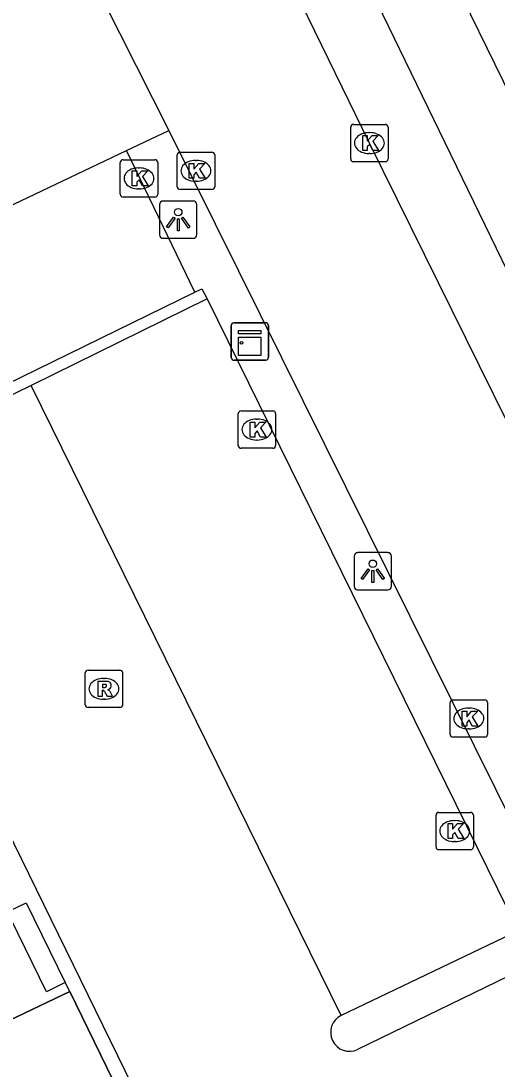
# Model space of a CAD drawing. Extents: x 160457 to 162082, y 388340 to 389736.
# Drawn here: x 161082.2 to 161094.93, y 388865.26 to 388893.3 of the extents above; entities that cross this region are included whole.
import ezdxf

# ---------------------------------------------------------------- set-up
doc = ezdxf.new("R2010")
doc.units = 0
for name, color, linetype in [('IMGEO_Kast', 7, 'Continuous'), ('IMGEO_Kolk', 7, 'Continuous'), ('IMGEO_Lichtpunt', 7, 'Continuous'), ('IMGEO_Muur', 7, 'Continuous'), ('IMGEO_Pand', 7, 'Continuous'), ('IMGEO_Pand_overbouw', 7, 'Continuous'), ('IMGEO_Parkeervlak_open', 7, 'Continuous'), ('IMGEO_Rijbaan_lokaal_open', 7, 'Continuous'), ('IMGEO_Rioolput', 7, 'Continuous'), ('IMGEO_Voetpad_open', 7, 'Continuous')]:
    doc.layers.add(name, color=color, linetype=linetype)

msp = doc.modelspace()

# ---------------------------------------------------------------- linework, layer by layer
at = {"layer": 'IMGEO_Kast'}
for p, q in [((161087.82, 388884.301), (161087.82, 388885.142)), ((161087.82, 388885.142), (161087.82, 388884.301)), ((161087.895, 388885.226), (161088.736, 388885.226)), ((161088.736, 388885.226), (161087.895, 388885.226)), ((161088.82, 388885.151), (161088.82, 388884.31)), ((161088.82, 388884.31), (161088.82, 388885.151)), ((161088.745, 388884.226), (161087.904, 388884.226)), ((161087.904, 388884.226), (161088.745, 388884.226))]:
    msp.add_line(p, q, dxfattribs=at)
for points in [[(161088.015, 388885.016), (161088.615, 388885.016), (161088.615, 388884.931), (161088.015, 388884.931), (161088.015, 388885.016)], [(161088.015, 388884.841), (161088.615, 388884.841), (161088.615, 388884.352), (161088.015, 388884.352), (161088.015, 388884.841)]]:
    msp.add_lwpolyline(points, dxfattribs=at)
msp.add_circle((161088.099, 388884.69), 0.0377, dxfattribs=at)
for centre, start, end in [((161087.898, 388885.148), 92.4484, 184.2845), ((161087.898, 388885.148), 92.4484, 184.2845), ((161088.742, 388885.148), 2.4484, 94.2845), ((161088.742, 388885.148), 2.4484, 94.2845), ((161087.898, 388884.304), 182.4484, 274.2845), ((161087.898, 388884.304), 182.4484, 274.2845), ((161088.742, 388884.304), 272.4484, 4.2845), ((161088.742, 388884.304), 272.4484, 4.2845)]:
    msp.add_arc(centre, 0.0779, start, end, dxfattribs=at)
at = {"layer": 'IMGEO_Kolk'}
for p, q in [((161091.019, 388889.608), (161091.019, 388890.46)), ((161091.094, 388890.534), (161091.946, 388890.534)), ((161092.02, 388890.46), (161092.02, 388889.608)), ((161091.507, 388890.314), (161091.532, 388890.314)), ((161086.38, 388888.864), (161086.38, 388889.716)), ((161086.455, 388889.79), (161087.307, 388889.79)), ((161087.381, 388889.716), (161087.381, 388888.864)), ((161091.53, 388889.754), (161091.505, 388889.754)), ((161084.856, 388888.662), (161084.856, 388889.514)), ((161084.931, 388889.588), (161085.783, 388889.588)), ((161085.344, 388889.368), (161085.369, 388889.368)), ((161085.857, 388889.514), (161085.857, 388888.662)), ((161086.868, 388889.57), (161086.893, 388889.57)), ((161091.946, 388889.534), (161091.094, 388889.534)), ((161085.367, 388888.808), (161085.342, 388888.808)), ((161087.307, 388888.79), (161086.455, 388888.79)), ((161086.891, 388889.01), (161086.866, 388889.01)), ((161085.783, 388888.588), (161084.931, 388888.588)), ((161088.011, 388881.944), (161088.011, 388882.796)), ((161088.086, 388882.87), (161088.938, 388882.87)), ((161088.499, 388882.65), (161088.524, 388882.65)), ((161089.012, 388882.796), (161089.012, 388881.944)), ((161088.522, 388882.09), (161088.497, 388882.09)), ((161088.938, 388881.87), (161088.086, 388881.87)), ((161093.678, 388874.214), (161093.678, 388875.066)), ((161093.753, 388875.14), (161094.605, 388875.14)), ((161094.679, 388875.066), (161094.679, 388874.214)), ((161094.166, 388874.92), (161094.191, 388874.92)), ((161094.189, 388874.36), (161094.164, 388874.36)), ((161094.605, 388874.14), (161093.753, 388874.14)), ((161093.301, 388871.204), (161093.301, 388872.056)), ((161093.376, 388872.13), (161094.228, 388872.13)), ((161094.302, 388872.056), (161094.302, 388871.204)), ((161093.789, 388871.91), (161093.814, 388871.91)), ((161094.228, 388871.13), (161093.376, 388871.13)), ((161093.812, 388871.35), (161093.787, 388871.35))]:
    msp.add_line(p, q, dxfattribs=at)
for points in [[(161091.019, 388889.608), (161091.019, 388890.46)], [(161091.094, 388890.534), (161091.946, 388890.534)], [(161092.02, 388890.46), (161092.02, 388889.608)], [(161091.34, 388890.234), (161091.463, 388890.234), (161091.463, 388890.083), (161091.593, 388890.234), (161091.757, 388890.234), (161091.611, 388890.083), (161091.764, 388889.834), (161091.612, 388889.834), (161091.527, 388889.998), (161091.463, 388889.931), (161091.463, 388889.834), (161091.34, 388889.834), (161091.34, 388890.234)], [(161086.38, 388888.864), (161086.38, 388889.716)], [(161086.455, 388889.79), (161087.307, 388889.79)], [(161087.381, 388889.716), (161087.381, 388888.864)], [(161084.856, 388888.662), (161084.856, 388889.514)], [(161084.931, 388889.588), (161085.783, 388889.588)], [(161085.857, 388889.514), (161085.857, 388888.662)], [(161086.701, 388889.49), (161086.824, 388889.49), (161086.824, 388889.339), (161086.954, 388889.49), (161087.118, 388889.49), (161086.972, 388889.339), (161087.125, 388889.09), (161086.973, 388889.09), (161086.888, 388889.254), (161086.824, 388889.187), (161086.824, 388889.09), (161086.701, 388889.09), (161086.701, 388889.49)], [(161091.946, 388889.534), (161091.094, 388889.534)], [(161085.177, 388889.288), (161085.3, 388889.288), (161085.3, 388889.137), (161085.43, 388889.288), (161085.594, 388889.288), (161085.448, 388889.137), (161085.601, 388888.888), (161085.449, 388888.888), (161085.364, 388889.052), (161085.3, 388888.985), (161085.3, 388888.888), (161085.177, 388888.888), (161085.177, 388889.288)], [(161087.307, 388888.79), (161086.455, 388888.79)], [(161085.783, 388888.588), (161084.931, 388888.588)], [(161088.011, 388881.944), (161088.011, 388882.796)], [(161088.086, 388882.87), (161088.938, 388882.87)], [(161089.012, 388882.796), (161089.012, 388881.944)], [(161088.332, 388882.57), (161088.455, 388882.57), (161088.455, 388882.419), (161088.585, 388882.57), (161088.749, 388882.57), (161088.603, 388882.419), (161088.756, 388882.17), (161088.604, 388882.17), (161088.519, 388882.334), (161088.455, 388882.267), (161088.455, 388882.17), (161088.332, 388882.17), (161088.332, 388882.57)], [(161088.938, 388881.87), (161088.086, 388881.87)], [(161093.678, 388874.214), (161093.678, 388875.066)], [(161093.753, 388875.14), (161094.605, 388875.14)], [(161094.679, 388875.066), (161094.679, 388874.214)], [(161093.999, 388874.84), (161094.122, 388874.84), (161094.122, 388874.689), (161094.252, 388874.84), (161094.416, 388874.84), (161094.27, 388874.689), (161094.423, 388874.44), (161094.271, 388874.44), (161094.186, 388874.604), (161094.122, 388874.537), (161094.122, 388874.44), (161093.999, 388874.44), (161093.999, 388874.84)], [(161094.605, 388874.14), (161093.753, 388874.14)], [(161093.301, 388871.204), (161093.301, 388872.056)], [(161093.376, 388872.13), (161094.228, 388872.13)], [(161094.302, 388872.056), (161094.302, 388871.204)], [(161093.622, 388871.83), (161093.745, 388871.83), (161093.745, 388871.679), (161093.875, 388871.83), (161094.039, 388871.83), (161093.893, 388871.679), (161094.046, 388871.43), (161093.894, 388871.43), (161093.809, 388871.594), (161093.745, 388871.527), (161093.745, 388871.43), (161093.622, 388871.43), (161093.622, 388871.83)], [(161094.228, 388871.13), (161093.376, 388871.13)]]:
    msp.add_lwpolyline(points, dxfattribs=at)
for centre, start, end in [((161091.096, 388890.458), 91.552, 178.448), ((161091.096, 388890.458), 91.552, 178.448), ((161091.944, 388890.458), 1.552, 88.448), ((161091.944, 388890.458), 1.552, 88.448), ((161086.457, 388889.714), 91.552, 178.448), ((161086.457, 388889.714), 91.552, 178.448), ((161087.305, 388889.714), 1.552, 88.448), ((161087.305, 388889.714), 1.552, 88.448), ((161091.096, 388889.61), 181.552, 268.448), ((161091.096, 388889.61), 181.552, 268.448), ((161091.944, 388889.61), 271.552, 358.448), ((161091.944, 388889.61), 271.552, 358.448), ((161084.933, 388889.512), 91.552, 178.448), ((161084.933, 388889.512), 91.552, 178.448), ((161085.781, 388889.512), 1.552, 88.448), ((161085.781, 388889.512), 1.552, 88.448), ((161086.457, 388888.866), 181.552, 268.448), ((161086.457, 388888.866), 181.552, 268.448), ((161087.305, 388888.866), 271.552, 358.448), ((161087.305, 388888.866), 271.552, 358.448), ((161084.933, 388888.664), 181.552, 268.448), ((161084.933, 388888.664), 181.552, 268.448), ((161085.781, 388888.664), 271.552, 358.448), ((161085.781, 388888.664), 271.552, 358.448), ((161088.088, 388882.794), 91.552, 178.448), ((161088.088, 388882.794), 91.552, 178.448), ((161088.936, 388882.794), 1.552, 88.448), ((161088.936, 388882.794), 1.552, 88.448), ((161088.088, 388881.946), 181.552, 268.448), ((161088.088, 388881.946), 181.552, 268.448), ((161088.936, 388881.946), 271.552, 358.448), ((161088.936, 388881.946), 271.552, 358.448), ((161093.755, 388875.064), 91.552, 178.448), ((161093.755, 388875.064), 91.552, 178.448), ((161094.603, 388875.064), 1.552, 88.448), ((161094.603, 388875.064), 1.552, 88.448), ((161093.755, 388874.216), 181.552, 268.448), ((161093.755, 388874.216), 181.552, 268.448), ((161094.603, 388874.216), 271.552, 358.448), ((161094.603, 388874.216), 271.552, 358.448), ((161093.378, 388872.054), 91.552, 178.448), ((161093.378, 388872.054), 91.552, 178.448), ((161094.226, 388872.054), 1.552, 88.448), ((161094.226, 388872.054), 1.552, 88.448), ((161093.378, 388871.206), 181.552, 268.448), ((161093.378, 388871.206), 181.552, 268.448), ((161094.226, 388871.206), 271.552, 358.448), ((161094.226, 388871.206), 271.552, 358.448)]:
    msp.add_arc(centre, 0.0765, start, end, dxfattribs=at)
for centre, major_axis, ratio, start_param, end_param in [((161091.506, 388890.034), (-0.387, 0.002), 0.722429, 4.712389, 7.853982), ((161091.531, 388890.034), (-0.39, 0.002), 0.717154, 1.570796, 4.712389), ((161085.343, 388889.088), (-0.387, 0.002), 0.722429, 4.712389, 7.853982), ((161085.368, 388889.088), (-0.39, 0.002), 0.717154, 1.570796, 4.712389), ((161086.867, 388889.29), (-0.387, 0.002), 0.722429, 4.712389, 7.853982), ((161086.892, 388889.29), (-0.39, 0.002), 0.717154, 1.570796, 4.712389), ((161088.498, 388882.37), (-0.387, 0.002), 0.722429, 4.712389, 7.853982), ((161088.523, 388882.37), (-0.39, 0.002), 0.717154, 1.570796, 4.712389), ((161094.165, 388874.64), (-0.387, 0.002), 0.722429, 4.712389, 7.853982), ((161094.19, 388874.64), (-0.39, 0.002), 0.717154, 1.570796, 4.712389), ((161093.788, 388871.63), (-0.387, 0.002), 0.722429, 4.712389, 7.853982), ((161093.813, 388871.63), (-0.39, 0.002), 0.717154, 1.570796, 4.712389)]:
    msp.add_ellipse(centre, major_axis=major_axis, ratio=ratio, start_param=start_param, end_param=end_param, dxfattribs=at)
at = {"layer": 'IMGEO_Lichtpunt'}
for p, q in [((161086.81, 388888.483), (161086.002, 388888.483)), ((161086.81, 388888.483), (161086.002, 388888.483)), ((161085.908, 388888.388), (161085.908, 388887.581)), ((161085.908, 388888.388), (161085.908, 388887.581)), ((161086.904, 388887.581), (161086.904, 388888.388)), ((161086.904, 388887.581), (161086.904, 388888.388)), ((161086.002, 388887.487), (161086.81, 388887.487)), ((161086.002, 388887.487), (161086.81, 388887.487)), ((161091.111, 388878.982), (161091.111, 388878.175)), ((161091.111, 388878.982), (161091.111, 388878.175)), ((161092.013, 388879.077), (161091.205, 388879.077)), ((161092.013, 388879.077), (161091.205, 388879.077)), ((161092.107, 388878.175), (161092.107, 388878.982)), ((161092.107, 388878.175), (161092.107, 388878.982)), ((161091.205, 388878.081), (161092.013, 388878.081)), ((161091.205, 388878.081), (161092.013, 388878.081))]:
    msp.add_line(p, q, dxfattribs=at)
for points in [[(161086.282, 388888.052), (161086.321, 388888.024), (161086.133, 388887.762), (161086.095, 388887.789), (161086.282, 388888.052)], [(161086.384, 388888.004), (161086.431, 388888.004), (161086.431, 388887.682), (161086.384, 388887.682), (161086.384, 388888.004)], [(161086.494, 388888.024), (161086.532, 388888.051), (161086.719, 388887.789), (161086.68, 388887.761), (161086.494, 388888.024)], [(161091.485, 388878.646), (161091.524, 388878.618), (161091.336, 388878.356), (161091.298, 388878.383), (161091.485, 388878.646)], [(161091.587, 388878.598), (161091.634, 388878.598), (161091.634, 388878.276), (161091.587, 388878.276), (161091.587, 388878.598)], [(161091.697, 388878.618), (161091.735, 388878.645), (161091.922, 388878.383), (161091.883, 388878.355), (161091.697, 388878.618)]]:
    msp.add_lwpolyline(points, dxfattribs=at)
for centre in [(161086.407, 388888.186), (161091.61, 388878.78)]:
    msp.add_circle(centre, 0.0994, dxfattribs=at)
for centre, start, end in [((161086.002, 388888.388), 90, 180), ((161086.002, 388888.388), 90, 180), ((161086.81, 388888.388), 0, 90), ((161086.81, 388888.388), 0, 90), ((161086.002, 388887.581), 180, 270), ((161086.002, 388887.581), 180, 270), ((161086.81, 388887.581), 270, 0), ((161086.81, 388887.581), 270, 360), ((161091.205, 388878.982), 90, 180), ((161091.205, 388878.982), 90, 180), ((161092.013, 388878.982), 0, 90), ((161092.013, 388878.982), 0, 90), ((161091.205, 388878.175), 180, 270), ((161091.205, 388878.175), 180, 270), ((161092.013, 388878.175), 270, 0), ((161092.013, 388878.175), 270, 360)]:
    msp.add_arc(centre, 0.0946, start, end, dxfattribs=at)
at = {"layer": 'IMGEO_Muur'}
for points in [[(161071.313, 388878.446), (161076.749, 388881.104), (161086.849, 388886.042)], [(161086.849, 388886.042), (161087.042, 388886.136), (161087.184, 388885.864)], [(161087.184, 388885.864), (161082.469, 388883.552)], [(161082.469, 388883.552), (161077.256, 388880.995)]]:
    msp.add_lwpolyline(points, dxfattribs=at)
at = {"layer": 'IMGEO_Pand'}
for points in [[(161095.757, 388890.351), (161093.149, 388895.689)], [(161083.378, 388867.578), (161082.885, 388867.331), (161081.931, 388869.279)], [(161083.506, 388867.334), (161083.378, 388867.578)], [(161084.391, 388864.265), (161084.304, 388864.444), (161079.179, 388861.949), (161077.866, 388864.646), (161083.506, 388867.334)]]:
    msp.add_lwpolyline(points, dxfattribs=at)
at = {"layer": 'IMGEO_Pand_overbouw'}
msp.add_lwpolyline([(161083.506, 388867.334), (161077.866, 388864.646), (161079.179, 388861.949), (161084.304, 388864.444), (161084.391, 388864.265), (161084.485, 388864.071), (161084.98, 388864.315)], close=True, dxfattribs=at)
at = {"layer": 'IMGEO_Parkeervlak_open'}
for points in [[(161086.849, 388886.042), (161085.023, 388889.833)], [(161087.184, 388885.864), (161095.502, 388868.964)], [(161095.502, 388868.964), (161090.764, 388866.697)]]:
    msp.add_lwpolyline(points, dxfattribs=at)
at = {"layer": 'IMGEO_Rijbaan_lokaal_open'}
for points in [[(161097.019, 388878.812), (161096.308, 388880.335), (161091.519, 388890.034), (161088.6, 388896.027), (161086.939, 388899.524), (161086.153, 388901.081)], [(161083.103, 388896.411), (161086.153, 388890.371)], [(161085.023, 388889.833), (161086.153, 388890.371)], [(161086.153, 388890.371), (161088.014, 388886.618), (161096.61, 388869.291), (161096.668, 388869.169), (161096.743, 388869.041), (161096.773, 388868.98)], [(161068.844, 388882.13), (161085.023, 388889.833)], [(161090.764, 388866.697), (161082.469, 388883.552)], [(161077.256, 388880.995), (161100.006, 388834.482)], [(161081.84, 388869.465), (161082.337, 388869.707), (161083.378, 388867.578)], [(161095.86, 388868.051), (161091.205, 388865.787)], [(161083.506, 388867.334), (161084.98, 388864.315), (161084.485, 388864.071)]]:
    msp.add_lwpolyline(points, dxfattribs=at)
msp.add_arc((161090.989, 388866.244), 0.506, 116.4409, 295.2701, dxfattribs=at)
at = {"layer": 'IMGEO_Rioolput'}
for p, q in [((161083.994, 388875.934), (161084.846, 388875.934)), ((161083.919, 388875.008), (161083.919, 388875.86)), ((161084.407, 388875.714), (161084.432, 388875.714)), ((161084.92, 388875.86), (161084.92, 388875.008)), ((161084.43, 388875.154), (161084.405, 388875.154)), ((161084.846, 388874.934), (161083.994, 388874.934))]:
    msp.add_line(p, q, dxfattribs=at)
for points in [[(161083.994, 388875.934), (161084.846, 388875.934)], [(161083.919, 388875.008), (161083.919, 388875.86)], [(161084.508, 388875.632), (161084.256, 388875.634), (161084.256, 388875.234)], [(161084.92, 388875.86), (161084.92, 388875.008)], [(161084.256, 388875.234), (161084.38, 388875.234), (161084.38, 388875.396), (161084.391, 388875.396)], [(161084.434, 388875.553), (161084.38, 388875.553), (161084.38, 388875.472)], [(161084.38, 388875.472), (161084.432, 388875.472)], [(161084.438, 388875.367), (161084.509, 388875.234), (161084.649, 388875.234), (161084.584, 388875.36)], [(161084.846, 388874.934), (161083.994, 388874.934)]]:
    msp.add_lwpolyline(points, dxfattribs=at)
for centre, radius, start, end in [((161083.996, 388875.858), 0.0765, 91.552, 178.448), ((161083.996, 388875.858), 0.0765, 91.552, 178.448), ((161084.844, 388875.858), 0.0765, 1.552, 88.448), ((161084.844, 388875.858), 0.0765, 1.552, 88.448), ((161084.507, 388875.522), 0.109, 350.3612, 89.416), ((161084.39, 388875.343), 0.0533, 26.0293, 88.6989), ((161084.416, 388875.661), 0.19, 274.7715, 282.9687), ((161084.44, 388875.457), 0.0964, 77.0061, 93.1865), ((161084.454, 388875.514), 0.0378, 276.6634, 79.6772), ((161084.505, 388875.522), 0.112, 277.5842, 350.9817), ((161084.489, 388875.307), 0.108, 29.5134, 73.7905), ((161083.996, 388875.01), 0.0765, 181.552, 268.448), ((161083.996, 388875.01), 0.0765, 181.552, 268.448), ((161084.844, 388875.01), 0.0765, 271.552, 358.448), ((161084.844, 388875.01), 0.0765, 271.552, 358.448)]:
    msp.add_arc(centre, radius, start, end, dxfattribs=at)
for centre, major_axis, ratio, start_param, end_param in [((161084.406, 388875.434), (-0.387, 0.002), 0.722429, 4.712389, 7.853982), ((161084.431, 388875.434), (-0.39, 0.002), 0.717154, 1.570796, 4.712389)]:
    msp.add_ellipse(centre, major_axis=major_axis, ratio=ratio, start_param=start_param, end_param=end_param, dxfattribs=at)
at = {"layer": 'IMGEO_Voetpad_open'}
msp.add_lwpolyline([(161088.84, 388899.671), (161090.19, 388896.94), (161097.197, 388882.521)], dxfattribs=at)

doc.saveas('drawing.dxf')
